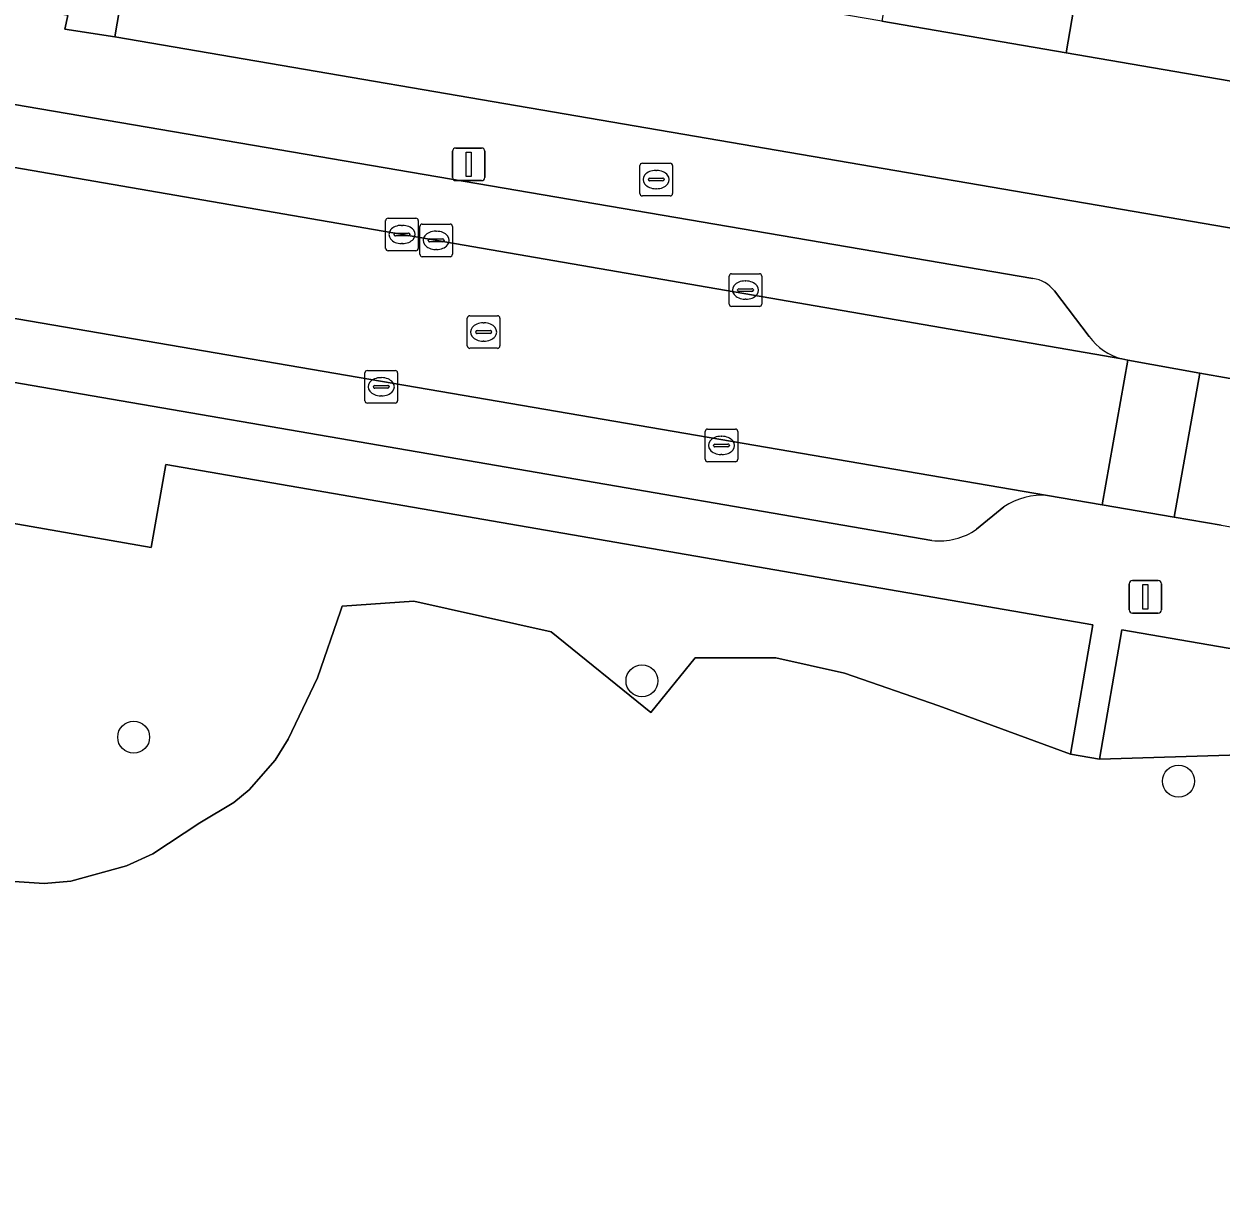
# Model space of a CAD drawing. Extents: x 159817 to 160765, y 380688 to 381638.
# Drawn here: x 160212.11 to 160248.8, y 380922.83 to 380958.81 of the extents above; entities that cross this region are included whole.
import ezdxf

# ---------------------------------------------------------------- set-up
doc = ezdxf.new("R2010")
doc.units = 0
for name, color, linetype in [('IMGEO_Boom', 7, 'Continuous'), ('IMGEO_Brandkraan', 7, 'Continuous'), ('IMGEO_Erf', 7, 'Continuous'), ('IMGEO_Groenvoorziening', 7, 'Continuous'), ('IMGEO_Kolk', 7, 'Continuous'), ('IMGEO_Lichtmast', 7, 'Continuous'), ('IMGEO_Pand', 7, 'Continuous'), ('IMGEO_Parkeervlak_open', 7, 'Continuous'), ('IMGEO_Rijbaan_lokaal_open', 7, 'Continuous'), ('IMGEO_Rioolput', 7, 'Continuous'), ('IMGEO_Voetpad_open', 7, 'Continuous')]:
    doc.layers.add(name, color=color, linetype=linetype)

msp = doc.modelspace()

# ---------------------------------------------------------------- linework, layer by layer
at = {"layer": 'IMGEO_Boom'}
for centre in [(160231.052, 380938.683), (160215.47, 380936.955), (160247.501, 380935.609)]:
    msp.add_circle(centre, 0.489, dxfattribs=at)
at = {"layer": 'IMGEO_Brandkraan'}
for p, q in [((160230.989, 380953.619), (160230.989, 380954.471)), ((160231.064, 380954.545), (160231.916, 380954.545)), ((160231.477, 380954.325), (160231.502, 380954.325)), ((160231.99, 380954.471), (160231.99, 380953.619)), ((160231.248, 380954.039), (160231.248, 380954.051)), ((160231.686, 380954.002), (160231.288, 380954.002)), ((160231.291, 380954.088), (160231.689, 380954.088)), ((160231.732, 380954.051), (160231.732, 380954.039)), ((160231.916, 380953.545), (160231.064, 380953.545)), ((160231.5, 380953.765), (160231.475, 380953.765))]:
    msp.add_line(p, q, dxfattribs=at)
for points in [[(160230.989, 380953.619), (160230.989, 380954.471)], [(160231.064, 380954.545), (160231.916, 380954.545)], [(160231.99, 380954.471), (160231.99, 380953.619)], [(160231.916, 380953.545), (160231.064, 380953.545)]]:
    msp.add_lwpolyline(points, dxfattribs=at)
for centre, radius, start, end in [((160231.066, 380954.469), 0.0765, 91.552, 178.448), ((160231.066, 380954.469), 0.0765, 91.552, 178.448), ((160231.914, 380954.469), 0.0765, 1.552, 88.448), ((160231.914, 380954.469), 0.0765, 1.552, 88.448), ((160231.288, 380954.048), 0.0403, 85.8775, 175.7526), ((160231.285, 380954.038), 0.0366, 178.938, 274.7102), ((160231.689, 380954.045), 0.043, 264.8664, 352.4533), ((160231.693, 380954.05), 0.0386, 1.7309, 96.639), ((160231.066, 380953.621), 0.0765, 181.552, 268.448), ((160231.066, 380953.621), 0.0765, 181.552, 268.448), ((160231.914, 380953.621), 0.0765, 271.552, 358.448), ((160231.914, 380953.621), 0.0765, 271.552, 358.448)]:
    msp.add_arc(centre, radius, start, end, dxfattribs=at)
for centre, major_axis, ratio, start_param, end_param in [((160231.476, 380954.045), (-0.387, 0.002), 0.722429, 4.712389, 7.853982), ((160231.501, 380954.045), (-0.39, 0.002), 0.717154, 1.570796, 4.712389)]:
    msp.add_ellipse(centre, major_axis=major_axis, ratio=ratio, start_param=start_param, end_param=end_param, dxfattribs=at)
at = {"layer": 'IMGEO_Erf'}
msp.add_lwpolyline([(160249.704, 380956.962), (160244.056, 380957.929), (160238.407, 380958.897), (160232.758, 380959.865), (160227.109, 380960.833), (160221.461, 380961.801), (160215.639, 380962.798), (160214.889, 380958.416), (160266.054, 380949.656), (160266.823, 380954.029), (160261.002, 380955.026), (160255.353, 380955.994)], close=True, dxfattribs=at)
at = {"layer": 'IMGEO_Groenvoorziening'}
for points in [[(160211.178, 380932.572), (160212.729, 380932.468), (160213.542, 380932.543), (160215.247, 380933.015), (160216.053, 380933.382), (160217.498, 380934.333), (160218.542, 380934.953), (160219.009, 380935.342), (160219.81, 380936.254), (160220.203, 380936.893), (160221.109, 380938.774), (160221.813, 380940.818), (160221.865, 380940.968), (160224.06, 380941.129), (160228.268, 380940.182), (160231.319, 380937.708), (160232.687, 380939.392), (160235.159, 380939.392), (160237.263, 380938.918), (160240.155, 380937.919), (160244.193, 380936.434), (160244.877, 380940.395), (160216.46, 380945.315), (160216.007, 380942.771), (160204.373, 380944.801)], [(160253.725, 380936.55), (160245.08, 380936.281), (160244.193, 380936.434), (160240.155, 380937.919), (160237.263, 380938.918), (160235.159, 380939.392), (160232.687, 380939.392), (160231.319, 380937.708), (160228.268, 380940.182), (160224.06, 380941.129), (160221.865, 380940.968), (160221.813, 380940.818), (160221.109, 380938.774), (160220.203, 380936.893), (160219.81, 380936.254), (160219.009, 380935.342), (160218.542, 380934.953), (160217.498, 380934.333), (160216.053, 380933.382), (160215.247, 380933.015), (160213.542, 380932.543), (160212.729, 380932.468), (160211.178, 380932.572)]]:
    msp.add_lwpolyline(points, dxfattribs=at)
msp.add_lwpolyline([(160245.08, 380936.281), (160253.725, 380936.55), (160260.195, 380934.445), (160262.757, 380933.92), (160269.636, 380928.766), (160277.485, 380930.839), (160284.875, 380927.602), (160288.396, 380928.25), (160309.637, 380925.697), (160333.476, 380922.832), (160335.923, 380926.722), (160321.072, 380928.98), (160318.367, 380927.753), (160297.05, 380931.405), (160296.704, 380929.402), (160295.728, 380929.57), (160296.074, 380931.574), (160245.764, 380940.242)], close=True, dxfattribs=at)
at = {"layer": 'IMGEO_Kolk'}
for p, q in [((160223.195, 380951.936), (160223.195, 380952.788)), ((160223.27, 380952.862), (160224.122, 380952.862)), ((160224.196, 380952.788), (160224.196, 380951.936)), ((160223.454, 380952.356), (160223.454, 380952.368)), ((160223.497, 380952.405), (160223.895, 380952.405)), ((160223.683, 380952.642), (160223.708, 380952.642)), ((160223.938, 380952.368), (160223.938, 380952.356)), ((160223.892, 380952.319), (160223.494, 380952.319)), ((160223.706, 380952.082), (160223.681, 380952.082)), ((160224.122, 380951.862), (160223.27, 380951.862)), ((160233.725, 380950.231), (160233.725, 380951.083)), ((160233.8, 380951.157), (160234.652, 380951.157)), ((160234.213, 380950.937), (160234.238, 380950.937)), ((160234.726, 380951.083), (160234.726, 380950.231)), ((160233.984, 380950.651), (160233.984, 380950.663)), ((160234.422, 380950.614), (160234.024, 380950.614)), ((160234.027, 380950.7), (160234.425, 380950.7)), ((160234.468, 380950.663), (160234.468, 380950.651)), ((160234.236, 380950.377), (160234.211, 380950.377)), ((160234.652, 380950.157), (160233.8, 380950.157)), ((160222.559, 380947.268), (160222.559, 380948.12)), ((160222.634, 380948.194), (160223.486, 380948.194)), ((160223.047, 380947.974), (160223.072, 380947.974)), ((160223.56, 380948.12), (160223.56, 380947.268)), ((160222.818, 380947.688), (160222.818, 380947.7)), ((160223.256, 380947.651), (160222.858, 380947.651)), ((160222.861, 380947.737), (160223.259, 380947.737)), ((160223.302, 380947.7), (160223.302, 380947.688)), ((160223.07, 380947.414), (160223.045, 380947.414)), ((160223.486, 380947.194), (160222.634, 380947.194)), ((160232.989, 380945.471), (160232.989, 380946.323)), ((160233.064, 380946.397), (160233.916, 380946.397)), ((160233.477, 380946.177), (160233.502, 380946.177)), ((160233.99, 380946.323), (160233.99, 380945.471)), ((160233.248, 380945.891), (160233.248, 380945.903)), ((160233.686, 380945.854), (160233.288, 380945.854)), ((160233.291, 380945.94), (160233.689, 380945.94)), ((160233.732, 380945.903), (160233.732, 380945.891)), ((160233.916, 380945.397), (160233.064, 380945.397)), ((160233.5, 380945.617), (160233.475, 380945.617))]:
    msp.add_line(p, q, dxfattribs=at)
for points in [[(160223.195, 380951.936), (160223.195, 380952.788)], [(160223.27, 380952.862), (160224.122, 380952.862)], [(160224.196, 380952.788), (160224.196, 380951.936)], [(160224.122, 380951.862), (160223.27, 380951.862)], [(160233.725, 380950.231), (160233.725, 380951.083)], [(160233.8, 380951.157), (160234.652, 380951.157)], [(160234.726, 380951.083), (160234.726, 380950.231)], [(160234.652, 380950.157), (160233.8, 380950.157)], [(160222.559, 380947.268), (160222.559, 380948.12)], [(160222.634, 380948.194), (160223.486, 380948.194)], [(160223.56, 380948.12), (160223.56, 380947.268)], [(160223.486, 380947.194), (160222.634, 380947.194)], [(160232.989, 380945.471), (160232.989, 380946.323)], [(160233.064, 380946.397), (160233.916, 380946.397)], [(160233.99, 380946.323), (160233.99, 380945.471)], [(160233.916, 380945.397), (160233.064, 380945.397)]]:
    msp.add_lwpolyline(points, dxfattribs=at)
for centre, radius, start, end in [((160223.272, 380952.786), 0.0765, 91.552, 178.448), ((160223.272, 380952.786), 0.0765, 91.552, 178.448), ((160224.12, 380952.786), 0.0765, 1.552, 88.448), ((160224.12, 380952.786), 0.0765, 1.552, 88.448), ((160223.494, 380952.365), 0.0403, 85.8775, 175.7526), ((160223.899, 380952.367), 0.0386, 1.7309, 96.639), ((160223.491, 380952.355), 0.0366, 178.938, 274.7102), ((160223.895, 380952.362), 0.043, 264.8664, 352.4533), ((160223.272, 380951.938), 0.0765, 181.552, 268.448), ((160223.272, 380951.938), 0.0765, 181.552, 268.448), ((160224.12, 380951.938), 0.0765, 271.552, 358.448), ((160224.12, 380951.938), 0.0765, 271.552, 358.448), ((160233.802, 380951.081), 0.0765, 91.552, 178.448), ((160233.802, 380951.081), 0.0765, 91.552, 178.448), ((160234.65, 380951.081), 0.0765, 1.552, 88.448), ((160234.65, 380951.081), 0.0765, 1.552, 88.448), ((160234.024, 380950.66), 0.0403, 85.8775, 175.7526), ((160234.021, 380950.65), 0.0366, 178.938, 274.7102), ((160234.425, 380950.657), 0.043, 264.8664, 352.4533), ((160234.429, 380950.662), 0.0386, 1.7309, 96.639), ((160233.802, 380950.233), 0.0765, 181.552, 268.448), ((160233.802, 380950.233), 0.0765, 181.552, 268.448), ((160234.65, 380950.233), 0.0765, 271.552, 358.448), ((160234.65, 380950.233), 0.0765, 271.552, 358.448), ((160222.636, 380948.118), 0.0765, 91.552, 178.448), ((160222.636, 380948.118), 0.0765, 91.552, 178.448), ((160223.484, 380948.118), 0.0765, 1.552, 88.448), ((160223.484, 380948.118), 0.0765, 1.552, 88.448), ((160222.858, 380947.697), 0.0403, 85.8775, 175.7526), ((160222.855, 380947.687), 0.0366, 178.938, 274.7102), ((160223.259, 380947.694), 0.043, 264.8664, 352.4533), ((160223.263, 380947.699), 0.0386, 1.7309, 96.639), ((160222.636, 380947.27), 0.0765, 181.552, 268.448), ((160222.636, 380947.27), 0.0765, 181.552, 268.448), ((160223.484, 380947.27), 0.0765, 271.552, 358.448), ((160223.484, 380947.27), 0.0765, 271.552, 358.448), ((160233.066, 380946.321), 0.0765, 91.552, 178.448), ((160233.066, 380946.321), 0.0765, 91.552, 178.448), ((160233.914, 380946.321), 0.0765, 1.552, 88.448), ((160233.914, 380946.321), 0.0765, 1.552, 88.448), ((160233.288, 380945.9), 0.0403, 85.8775, 175.7526), ((160233.285, 380945.89), 0.0366, 178.938, 274.7102), ((160233.689, 380945.897), 0.043, 264.8664, 352.4533), ((160233.693, 380945.902), 0.0386, 1.7309, 96.639), ((160233.066, 380945.473), 0.0765, 181.552, 268.448), ((160233.066, 380945.473), 0.0765, 181.552, 268.448), ((160233.914, 380945.473), 0.0765, 271.552, 358.448), ((160233.914, 380945.473), 0.0765, 271.552, 358.448)]:
    msp.add_arc(centre, radius, start, end, dxfattribs=at)
for centre, major_axis, ratio, start_param, end_param in [((160223.682, 380952.362), (-0.387, 0.002), 0.722429, 4.712389, 7.853982), ((160223.707, 380952.362), (-0.39, 0.002), 0.717154, 1.570796, 4.712389), ((160234.212, 380950.657), (-0.387, 0.002), 0.722429, 4.712389, 7.853982), ((160234.237, 380950.657), (-0.39, 0.002), 0.717154, 1.570796, 4.712389), ((160223.046, 380947.694), (-0.387, 0.002), 0.722429, 4.712389, 7.853982), ((160223.071, 380947.694), (-0.39, 0.002), 0.717154, 1.570796, 4.712389), ((160233.476, 380945.897), (-0.387, 0.002), 0.722429, 4.712389, 7.853982), ((160233.501, 380945.897), (-0.39, 0.002), 0.717154, 1.570796, 4.712389)]:
    msp.add_ellipse(centre, major_axis=major_axis, ratio=ratio, start_param=start_param, end_param=end_param, dxfattribs=at)
at = {"layer": 'IMGEO_Lichtmast'}
for p, q in [((160225.343, 380955.011), (160226.133, 380955.011)), ((160226.133, 380955.011), (160225.343, 380955.011)), ((160225.243, 380954.111), (160225.243, 380954.911)), ((160225.243, 380954.911), (160225.243, 380954.111)), ((160226.233, 380954.911), (160226.233, 380954.111)), ((160226.233, 380954.111), (160226.233, 380954.911)), ((160226.133, 380954.011), (160225.343, 380954.011)), ((160225.343, 380954.011), (160226.133, 380954.011)), ((160246.09, 380941.759), (160246.88, 380941.759)), ((160246.88, 380941.759), (160246.09, 380941.759)), ((160245.99, 380940.859), (160245.99, 380941.659)), ((160245.99, 380941.659), (160245.99, 380940.859)), ((160246.98, 380941.659), (160246.98, 380940.859)), ((160246.98, 380940.859), (160246.98, 380941.659)), ((160246.88, 380940.759), (160246.09, 380940.759)), ((160246.09, 380940.759), (160246.88, 380940.759))]:
    msp.add_line(p, q, dxfattribs=at)
for points in [[(160225.663, 380954.886), (160225.813, 380954.886), (160225.813, 380954.136), (160225.663, 380954.136), (160225.663, 380954.886)], [(160246.41, 380941.634), (160246.56, 380941.634), (160246.56, 380940.884), (160246.41, 380940.884), (160246.41, 380941.634)]]:
    msp.add_lwpolyline(points, dxfattribs=at)
for centre, start, end in [((160225.343, 380954.911), 90, 180), ((160225.343, 380954.911), 90, 180), ((160226.133, 380954.911), 0, 90), ((160226.133, 380954.911), 360, 90), ((160225.343, 380954.111), 180, 270), ((160225.343, 380954.111), 180, 270), ((160226.133, 380954.111), 270, 0), ((160226.133, 380954.111), 270, 0), ((160246.09, 380941.659), 90, 180), ((160246.09, 380941.659), 90, 180), ((160246.88, 380941.659), 0, 90), ((160246.88, 380941.659), 360, 90), ((160246.09, 380940.859), 180, 270), ((160246.09, 380940.859), 180, 270), ((160246.88, 380940.859), 270, 0), ((160246.88, 380940.859), 270, 0)]:
    msp.add_arc(centre, 0.1, start, end, dxfattribs=at)
at = {"layer": 'IMGEO_Pand'}
for points in [[(160240.342, 380970.191), (160238.407, 380958.897), (160244.056, 380957.929), (160246.035, 380969.477), (160246.536, 380972.371), (160244.272, 380972.763), (160243.726, 380969.611)], [(160251.587, 380967.953), (160251.683, 380968.51), (160246.035, 380969.477), (160244.056, 380957.929), (160249.704, 380956.962)]]:
    msp.add_lwpolyline(points, close=True, dxfattribs=at)
at = {"layer": 'IMGEO_Parkeervlak_open'}
for points in [[(160243.036, 380951.012), (160198.411, 380958.63)], [(160195.204, 380957.287), (160245.766, 380948.547)], [(160243.486, 380944.365), (160195.067, 380952.654)], [(160244.766, 380949.234), (160243.695, 380950.633)], [(160197.228, 380950.338), (160239.942, 380942.982)], [(160241.312, 380943.326), (160242.147, 380944.02)]]:
    msp.add_lwpolyline(points, dxfattribs=at)
for centre, radius, start, end in [((160242.907, 380950.026), 0.995, 37.6347, 82.5577), ((160246.205, 380950.257), 1.766, 215.4154, 255.6065), ((160243.34, 380942.161), 2.209, 86.2123, 122.6843), ((160240.167, 380944.985), 2.015, 263.5791, 304.6114)]:
    msp.add_arc(centre, radius, start, end, dxfattribs=at)
at = {"layer": 'IMGEO_Rijbaan_lokaal_open'}
for points in [[(160245.159, 380944.079), (160245.947, 380948.514), (160245.766, 380948.547), (160195.204, 380957.287), (160194.418, 380952.768), (160195.067, 380952.654), (160243.486, 380944.365)], [(160247.37, 380943.701), (160248.159, 380948.112), (160245.947, 380948.514), (160245.159, 380944.079)], [(160248.807, 380943.455), (160295.746, 380935.31), (160296.286, 380935.225), (160297.068, 380939.674), (160295.192, 380940.007), (160249.08, 380947.944), (160248.159, 380948.112), (160247.37, 380943.701)]]:
    msp.add_lwpolyline(points, close=True, dxfattribs=at)
at = {"layer": 'IMGEO_Rioolput'}
for p, q in [((160224.242, 380951.755), (160224.242, 380952.607)), ((160224.317, 380952.681), (160225.169, 380952.681)), ((160224.73, 380952.461), (160224.755, 380952.461)), ((160225.243, 380952.607), (160225.243, 380951.755)), ((160224.501, 380952.175), (160224.501, 380952.187)), ((160224.939, 380952.138), (160224.541, 380952.138)), ((160224.544, 380952.224), (160224.942, 380952.224)), ((160224.985, 380952.187), (160224.985, 380952.175)), ((160225.169, 380951.681), (160224.317, 380951.681)), ((160224.753, 380951.901), (160224.728, 380951.901)), ((160225.698, 380948.947), (160225.698, 380949.799)), ((160225.773, 380949.873), (160226.625, 380949.873)), ((160226.699, 380949.799), (160226.699, 380948.947)), ((160226.186, 380949.653), (160226.211, 380949.653)), ((160225.957, 380949.367), (160225.957, 380949.379)), ((160226.395, 380949.33), (160225.997, 380949.33)), ((160226, 380949.416), (160226.398, 380949.416)), ((160226.209, 380949.093), (160226.184, 380949.093)), ((160226.441, 380949.379), (160226.441, 380949.367)), ((160226.625, 380948.873), (160225.773, 380948.873))]:
    msp.add_line(p, q, dxfattribs=at)
for points in [[(160224.242, 380951.755), (160224.242, 380952.607)], [(160224.317, 380952.681), (160225.169, 380952.681)], [(160225.243, 380952.607), (160225.243, 380951.755)], [(160225.169, 380951.681), (160224.317, 380951.681)], [(160225.698, 380948.947), (160225.698, 380949.799)], [(160225.773, 380949.873), (160226.625, 380949.873)], [(160226.699, 380949.799), (160226.699, 380948.947)], [(160226.625, 380948.873), (160225.773, 380948.873)]]:
    msp.add_lwpolyline(points, dxfattribs=at)
for centre, radius, start, end in [((160224.319, 380952.605), 0.0765, 91.552, 178.448), ((160224.319, 380952.605), 0.0765, 91.552, 178.448), ((160225.167, 380952.605), 0.0765, 1.552, 88.448), ((160225.167, 380952.605), 0.0765, 1.552, 88.448), ((160224.541, 380952.184), 0.0403, 85.8775, 175.7526), ((160224.538, 380952.174), 0.0366, 178.938, 274.7102), ((160224.942, 380952.181), 0.043, 264.8664, 352.4533), ((160224.946, 380952.186), 0.0386, 1.7309, 96.639), ((160224.319, 380951.757), 0.0765, 181.552, 268.448), ((160224.319, 380951.757), 0.0765, 181.552, 268.448), ((160225.167, 380951.757), 0.0765, 271.552, 358.448), ((160225.167, 380951.757), 0.0765, 271.552, 358.448), ((160225.775, 380949.797), 0.0765, 91.552, 178.448), ((160225.775, 380949.797), 0.0765, 91.552, 178.448), ((160226.623, 380949.797), 0.0765, 1.552, 88.448), ((160226.623, 380949.797), 0.0765, 1.552, 88.448), ((160225.997, 380949.376), 0.0403, 85.8775, 175.7526), ((160225.994, 380949.366), 0.0366, 178.938, 274.7102), ((160226.398, 380949.373), 0.043, 264.8664, 352.4533), ((160226.402, 380949.378), 0.0386, 1.7309, 96.639), ((160225.775, 380948.949), 0.0765, 181.552, 268.448), ((160225.775, 380948.949), 0.0765, 181.552, 268.448), ((160226.623, 380948.949), 0.0765, 271.552, 358.448), ((160226.623, 380948.949), 0.0765, 271.552, 358.448)]:
    msp.add_arc(centre, radius, start, end, dxfattribs=at)
for centre, major_axis, ratio, start_param, end_param in [((160224.729, 380952.181), (-0.387, 0.002), 0.722429, 4.712389, 7.853982), ((160224.754, 380952.181), (-0.39, 0.002), 0.717154, 1.570796, 4.712389), ((160226.185, 380949.373), (-0.387, 0.002), 0.722429, 4.712389, 7.853982), ((160226.21, 380949.373), (-0.39, 0.002), 0.717154, 1.570796, 4.712389)]:
    msp.add_ellipse(centre, major_axis=major_axis, ratio=ratio, start_param=start_param, end_param=end_param, dxfattribs=at)
at = {"layer": 'IMGEO_Voetpad_open'}
for points in [[(160213.448, 380959.074), (160213.36, 380958.655), (160214.889, 380958.416), (160215.639, 380962.798)], [(160342.333, 380931.942), (160342.719, 380931.886), (160346.432, 380931.233), (160346.301, 380935.713), (160316.159, 380940.855), (160315.399, 380940.985), (160314.702, 380941.107), (160269.106, 380949.12), (160266.258, 380949.621), (160266.054, 380949.656), (160214.889, 380958.416), (160213.36, 380958.655), (160213.448, 380959.074), (160205.432, 380960.453), (160198.405, 380961.66)], [(160198.411, 380958.63), (160243.036, 380951.012)], [(160189.563, 380951.484), (160189.482, 380947.418), (160202.992, 380945.042), (160204.373, 380944.801), (160216.007, 380942.771), (160216.46, 380945.315), (160244.877, 380940.395), (160244.193, 380936.434), (160245.08, 380936.281), (160245.764, 380940.242), (160296.074, 380931.574), (160295.728, 380929.57), (160296.704, 380929.402), (160297.05, 380931.405), (160318.367, 380927.753), (160321.072, 380928.98), (160335.923, 380926.722), (160337.25, 380926.52), (160340.231, 380926.067)], [(160243.695, 380950.633), (160244.766, 380949.234)], [(160239.942, 380942.982), (160197.228, 380950.338)], [(160245.766, 380948.547), (160245.947, 380948.514), (160248.159, 380948.112), (160249.08, 380947.944)], [(160248.807, 380943.455), (160247.37, 380943.701), (160245.159, 380944.079), (160243.486, 380944.365)], [(160242.147, 380944.02), (160241.312, 380943.326)]]:
    msp.add_lwpolyline(points, dxfattribs=at)
for centre, radius, start, end in [((160242.907, 380950.026), 0.995, 37.6347, 82.5577), ((160246.205, 380950.257), 1.766, 215.4154, 255.6065), ((160243.34, 380942.161), 2.209, 86.2123, 122.6843), ((160240.167, 380944.985), 2.015, 263.5791, 304.6114)]:
    msp.add_arc(centre, radius, start, end, dxfattribs=at)

doc.saveas('drawing.dxf')
